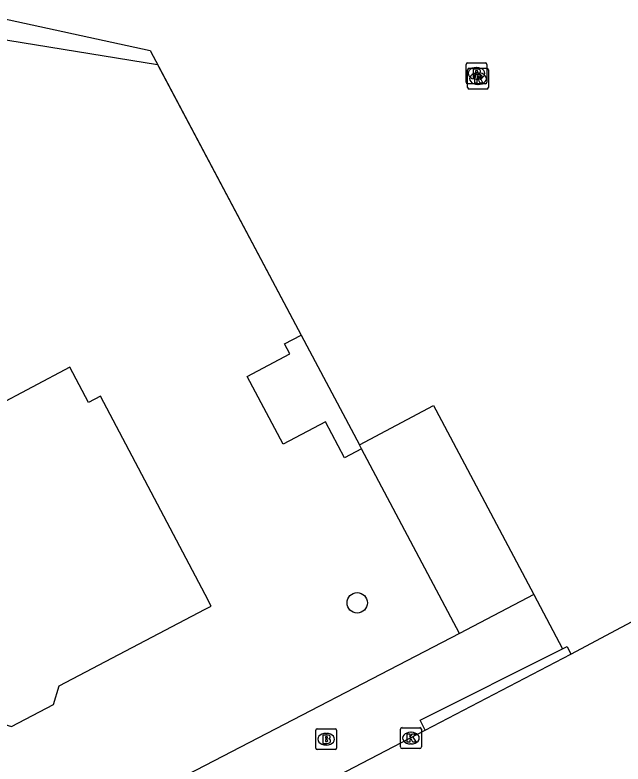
# Model space of a CAD drawing. Extents: x 162880 to 165536, y 384011 to 385179.
# Drawn here: x 162990.89 to 163020.04, y 384077.59 to 384113.53 of the extents above; entities that cross this region are included whole.
import ezdxf

# ---------------------------------------------------------------- set-up
doc = ezdxf.new("R2010")
doc.units = 0
for name, color, linetype in [('IMGEO_Boom', 7, 'Continuous'), ('IMGEO_Brandkraan', 7, 'Continuous'), ('IMGEO_Groenvoorziening', 7, 'Continuous'), ('IMGEO_Kolk', 7, 'Continuous'), ('IMGEO_Muur', 7, 'Continuous'), ('IMGEO_Pand', 7, 'Continuous'), ('IMGEO_Rijbaan_lokaal_open', 7, 'Continuous'), ('IMGEO_Rioolput', 7, 'Continuous'), ('IMGEO_Voetpad_open', 7, 'Continuous')]:
    doc.layers.add(name, color=color, linetype=linetype)

msp = doc.modelspace()

# ---------------------------------------------------------------- linework, layer by layer
at = {"layer": 'IMGEO_Boom'}
msp.add_circle((163007.298, 384085.323), 0.489, dxfattribs=at)
at = {"layer": 'IMGEO_Brandkraan'}
for p, q in [((163005.307, 384078.353), (163005.307, 384079.205)), ((163005.382, 384079.279), (163006.234, 384079.279)), ((163006.308, 384079.205), (163006.308, 384078.353)), ((163005.795, 384079.059), (163005.82, 384079.059)), ((163005.818, 384078.499), (163005.793, 384078.499)), ((163006.234, 384078.279), (163005.382, 384078.279))]:
    msp.add_line(p, q, dxfattribs=at)
for points in [[(163005.307, 384078.353), (163005.307, 384079.205)], [(163005.382, 384079.279), (163006.234, 384079.279)], [(163006.308, 384079.205), (163006.308, 384078.353)], [(163005.655, 384078.979), (163005.655, 384078.579), (163005.868, 384078.579)], [(163005.886, 384078.979), (163005.655, 384078.979)], [(163005.834, 384078.898), (163005.78, 384078.898), (163005.78, 384078.822)], [(163005.78, 384078.822), (163005.833, 384078.822)], [(163005.842, 384078.746), (163005.78, 384078.746), (163005.78, 384078.665)], [(163005.78, 384078.665), (163005.842, 384078.665)], [(163006.234, 384078.279), (163005.382, 384078.279)]]:
    msp.add_lwpolyline(points, dxfattribs=at)
for centre, radius, start, end in [((163005.384, 384079.203), 0.0765, 91.552, 178.448), ((163005.384, 384079.203), 0.0765, 91.552, 178.448), ((163006.232, 384079.203), 0.0765, 1.552, 88.448), ((163006.232, 384079.203), 0.0765, 1.552, 88.448), ((163005.835, 384078.86), 0.0379, 267.8285, 90.9355), ((163005.89, 384078.834), 0.145, 59.4692, 91.5367), ((163005.915, 384078.881), 0.0922, 285.5137, 58.1501), ((163005.843, 384078.705), 0.0404, 269.8759, 90.5077), ((163005.874, 384078.83), 0.251, 268.6676, 293.5347), ((163005.92, 384078.689), 0.105, 301.3115, 78.989), ((163005.384, 384078.355), 0.0765, 181.552, 268.448), ((163005.384, 384078.355), 0.0765, 181.552, 268.448), ((163006.232, 384078.355), 0.0765, 271.552, 358.448), ((163006.232, 384078.355), 0.0765, 271.552, 358.448)]:
    msp.add_arc(centre, radius, start, end, dxfattribs=at)
for centre, major_axis, ratio, start_param, end_param in [((163005.794, 384078.779), (-0.387, 0.002), 0.722429, 4.712389, 7.853982), ((163005.819, 384078.779), (-0.39, 0.002), 0.717154, 1.570796, 4.712389)]:
    msp.add_ellipse(centre, major_axis=major_axis, ratio=ratio, start_param=start_param, end_param=end_param, dxfattribs=at)
at = {"layer": 'IMGEO_Groenvoorziening'}
msp.add_lwpolyline([(162970.391, 384103.478), (162989.485, 384113.534), (162997.371, 384111.834), (163004.613, 384098.171)], dxfattribs=at)
at = {"layer": 'IMGEO_Kolk'}
for p, q in [((163009.375, 384078.405), (163009.375, 384079.257)), ((163009.45, 384079.331), (163010.302, 384079.331)), ((163010.376, 384079.257), (163010.376, 384078.405)), ((163009.863, 384079.111), (163009.888, 384079.111)), ((163009.886, 384078.551), (163009.861, 384078.551)), ((163010.302, 384078.331), (163009.45, 384078.331))]:
    msp.add_line(p, q, dxfattribs=at)
for points in [[(163009.375, 384078.405), (163009.375, 384079.257)], [(163009.45, 384079.331), (163010.302, 384079.331)], [(163010.376, 384079.257), (163010.376, 384078.405)], [(163009.696, 384079.031), (163009.819, 384079.031), (163009.819, 384078.88), (163009.949, 384079.031), (163010.113, 384079.031), (163009.967, 384078.88), (163010.12, 384078.631), (163009.968, 384078.631), (163009.883, 384078.795), (163009.819, 384078.728), (163009.819, 384078.631), (163009.696, 384078.631), (163009.696, 384079.031)], [(163010.302, 384078.331), (163009.45, 384078.331)]]:
    msp.add_lwpolyline(points, dxfattribs=at)
for centre, start, end in [((163009.452, 384079.255), 91.552, 178.448), ((163009.452, 384079.255), 91.552, 178.448), ((163010.3, 384079.255), 1.552, 88.448), ((163010.3, 384079.255), 1.552, 88.448), ((163009.452, 384078.407), 181.552, 268.448), ((163009.452, 384078.407), 181.552, 268.448), ((163010.3, 384078.407), 271.552, 358.448), ((163010.3, 384078.407), 271.552, 358.448)]:
    msp.add_arc(centre, 0.0765, start, end, dxfattribs=at)
for centre, major_axis, ratio, start_param, end_param in [((163009.862, 384078.831), (-0.387, 0.002), 0.722429, 4.712389, 7.853982), ((163009.887, 384078.831), (-0.39, 0.002), 0.717154, 1.570796, 4.712389)]:
    msp.add_ellipse(centre, major_axis=major_axis, ratio=ratio, start_param=start_param, end_param=end_param, dxfattribs=at)
at = {"layer": 'IMGEO_Muur'}
msp.add_lwpolyline([(162987.968, 384112.735), (162997.727, 384111.162), (163004.613, 384098.171)], dxfattribs=at)
at = {"layer": 'IMGEO_Pand'}
for points in [[(163007.504, 384092.716), (163006.694, 384092.288), (163005.778, 384094.016), (163003.752, 384092.942), (163002.029, 384096.192), (163004.066, 384097.271), (163003.813, 384097.747), (163004.613, 384098.171)], [(163004.613, 384098.171), (163007.401, 384092.911)], [(162989.161, 384079.36), (162989.763, 384079.677), (162990.721, 384079.381), (162992.728, 384080.44), (162993.008, 384081.346), (163000, 384085.013), (163000.295, 384085.166), (163000, 384085.727), (162994.993, 384095.242), (162994.409, 384094.934), (162993.513, 384096.632), (162989.891, 384094.72), (162990.441, 384093.678), (162987.755, 384092.26), (162988.409, 384091.022), (162984.182, 384088.791), (162989.161, 384079.36)], [(163007.401, 384092.911), (163010.958, 384094.796), (163011.072, 384094.58), (163015.763, 384085.73)], [(163007.504, 384092.716), (163007.401, 384092.911)], [(163012.207, 384083.845), (163007.504, 384092.716)], [(163015.763, 384085.73), (163012.207, 384083.845)]]:
    msp.add_lwpolyline(points, dxfattribs=at)
at = {"layer": 'IMGEO_Rijbaan_lokaal_open'}
for points in [[(163017.549, 384082.865), (163022.409, 384085.444)], [(163010.556, 384079.214), (163017.549, 384082.865)], [(162996.684, 384071.96), (163000, 384073.703), (163010.556, 384079.214)]]:
    msp.add_lwpolyline(points, dxfattribs=at)
at = {"layer": 'IMGEO_Rioolput'}
for p, q in [((163012.591, 384111.232), (163013.443, 384111.232)), ((163012.516, 384110.306), (163012.516, 384111.158)), ((163012.589, 384110.053), (163012.589, 384110.905)), ((163012.664, 384110.979), (163013.516, 384110.979)), ((163013.004, 384111.012), (163013.029, 384111.012)), ((163013.517, 384111.158), (163013.517, 384110.306)), ((163013.59, 384110.905), (163013.59, 384110.053)), ((163013.077, 384110.759), (163013.102, 384110.759)), ((163013.443, 384110.232), (163012.591, 384110.232)), ((163013.027, 384110.452), (163013.002, 384110.452)), ((163013.1, 384110.199), (163013.075, 384110.199)), ((163013.516, 384109.979), (163012.664, 384109.979))]:
    msp.add_line(p, q, dxfattribs=at)
for points in [[(163012.591, 384111.232), (163013.443, 384111.232)], [(163012.516, 384110.306), (163012.516, 384111.158)], [(163012.589, 384110.053), (163012.589, 384110.905)], [(163012.664, 384110.979), (163013.516, 384110.979)], [(163013.105, 384110.93), (163012.853, 384110.932), (163012.853, 384110.532)], [(163013.031, 384110.851), (163012.977, 384110.851), (163012.977, 384110.77)], [(163013.517, 384111.158), (163013.517, 384110.306)], [(163013.59, 384110.905), (163013.59, 384110.053)], [(163012.853, 384110.532), (163012.977, 384110.532), (163012.977, 384110.694), (163012.988, 384110.694)], [(163013.178, 384110.677), (163012.926, 384110.679), (163012.926, 384110.279)], [(163012.977, 384110.77), (163013.029, 384110.77)], [(163013.035, 384110.665), (163013.106, 384110.532), (163013.246, 384110.532), (163013.181, 384110.658)], [(163013.104, 384110.598), (163013.05, 384110.598), (163013.05, 384110.517)], [(163013.05, 384110.517), (163013.102, 384110.517)], [(163013.443, 384110.232), (163012.591, 384110.232)], [(163012.926, 384110.279), (163013.05, 384110.279), (163013.05, 384110.441), (163013.061, 384110.441)], [(163013.108, 384110.412), (163013.179, 384110.279), (163013.319, 384110.279), (163013.254, 384110.405)], [(163013.516, 384109.979), (163012.664, 384109.979)]]:
    msp.add_lwpolyline(points, dxfattribs=at)
for centre, radius, start, end in [((163012.593, 384111.156), 0.0765, 91.552, 178.448), ((163012.593, 384111.156), 0.0765, 91.552, 178.448), ((163013.441, 384111.156), 0.0765, 1.552, 88.448), ((163013.441, 384111.156), 0.0765, 1.552, 88.448), ((163012.666, 384110.903), 0.0765, 91.552, 178.448), ((163012.666, 384110.903), 0.0765, 91.552, 178.448), ((163013.037, 384110.755), 0.0964, 77.0061, 93.1865), ((163013.051, 384110.812), 0.0378, 276.6634, 79.6772), ((163013.104, 384110.82), 0.109, 350.3612, 89.416), ((163013.514, 384110.903), 0.0765, 1.552, 88.448), ((163013.514, 384110.903), 0.0765, 1.552, 88.448), ((163012.987, 384110.641), 0.0533, 26.0293, 88.6989), ((163013.013, 384110.959), 0.19, 274.7715, 282.9687), ((163013.086, 384110.706), 0.19, 274.7715, 282.9687), ((163013.11, 384110.502), 0.0964, 77.0061, 93.1865), ((163013.102, 384110.82), 0.112, 277.5842, 350.9817), ((163013.086, 384110.605), 0.108, 29.5134, 73.7905), ((163013.124, 384110.559), 0.0378, 276.6634, 79.6772), ((163013.177, 384110.567), 0.109, 350.3612, 89.416), ((163013.175, 384110.567), 0.112, 277.5842, 350.9817), ((163012.593, 384110.308), 0.0765, 181.552, 268.448), ((163012.593, 384110.308), 0.0765, 181.552, 268.448), ((163013.06, 384110.388), 0.0533, 26.0293, 88.6989), ((163013.159, 384110.352), 0.108, 29.5134, 73.7905), ((163013.441, 384110.308), 0.0765, 271.552, 358.448), ((163013.441, 384110.308), 0.0765, 271.552, 358.448), ((163012.666, 384110.055), 0.0765, 181.552, 268.448), ((163012.666, 384110.055), 0.0765, 181.552, 268.448), ((163013.514, 384110.055), 0.0765, 271.552, 358.448), ((163013.514, 384110.055), 0.0765, 271.552, 358.448)]:
    msp.add_arc(centre, radius, start, end, dxfattribs=at)
for centre, major_axis, ratio, start_param, end_param in [((163013.003, 384110.732), (-0.387, 0.002), 0.722429, 4.712389, 7.853982), ((163013.028, 384110.732), (-0.39, 0.002), 0.717154, 1.570796, 4.712389), ((163013.076, 384110.479), (-0.387, 0.002), 0.722429, 4.712389, 7.853982), ((163013.101, 384110.479), (-0.39, 0.002), 0.717154, 1.570796, 4.712389)]:
    msp.add_ellipse(centre, major_axis=major_axis, ratio=ratio, start_param=start_param, end_param=end_param, dxfattribs=at)
at = {"layer": 'IMGEO_Voetpad_open'}
for points in [[(163015.763, 384085.73), (163017.147, 384083.12)], [(163012.207, 384083.845), (163000, 384077.515), (162995.091, 384074.97), (162987.483, 384071.025)], [(163017.147, 384083.12), (163017.364, 384083.229), (163017.549, 384082.865)], [(163010.556, 384079.214), (163010.315, 384079.688), (163017.147, 384083.12)]]:
    msp.add_lwpolyline(points, dxfattribs=at)

doc.saveas('drawing.dxf')
